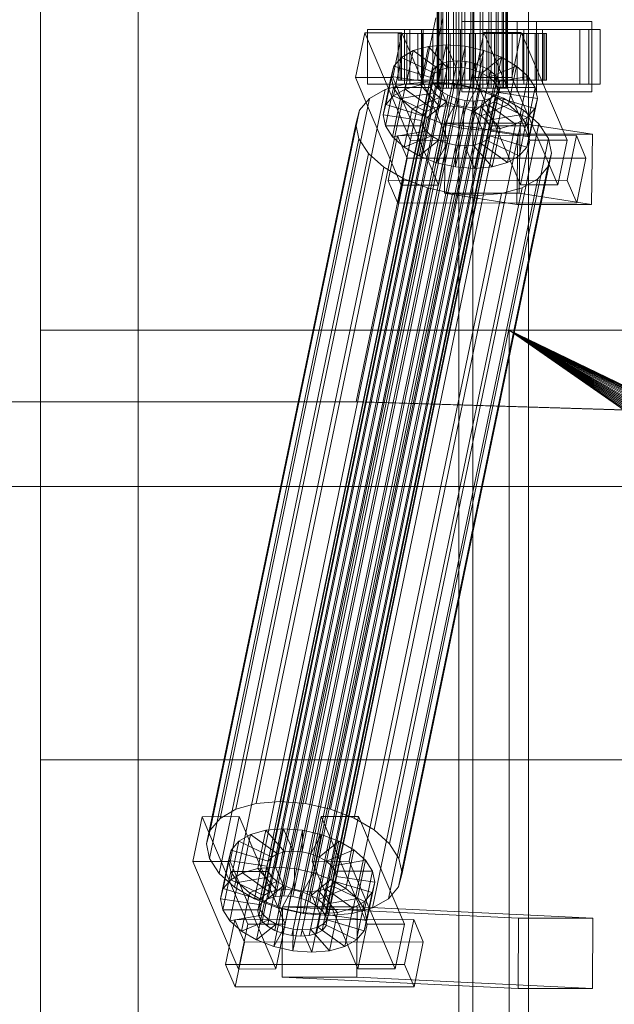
# Model space of a CAD drawing. Header units: millimetres. Extents: x -3490 to 61924, y -72580 to 6847.
# Tile 557 of 656: x 23745 to 23897, y -18383 to -18130. Entities that reach past the tile are written whole.
import ezdxf

# ---------------------------------------------------------------- set-up
doc = ezdxf.new("R2010")
doc.units = ezdxf.units.MM
for name, color, linetype, lineweight in [('COTAS_O', 1, 'Continuous', 0), ('superior_briquetadora', 7, 'Continuous', 0), ('superior_C02', 7, 'Continuous', 0)]:
    doc.layers.add(name, color=color, linetype=linetype, lineweight=lineweight)
doc.dimstyles.new('R19_100', dxfattribs={"dimtxt": 250, "dimasz": 150, "dimexe": 150, "dimexo": 80, "dimgap": 100, "dimtad": 1, "dimtih": 1, "dimtoh": 1, "dimdsep": 46, "dimcen": 0.09, "dimadec": 0, "dimazin": 0, "dimtfac": 1, "dimtdec": 4, "dimtofl": 0, "dimtmove": 0, "dimatfit": 3, "dimfxl": 1, "dimtolj": 1, "dimtzin": 0, "dimarcsym": 0})

# ---------------------------------------------------------------- blocks, each defined once
blk = doc.blocks.new('DIM_R29_47')
at = {"layer": 'COTAS_O'}
for p, q in [((23050.07, -17510), (23005.07, -17660)), ((23750.07, -17510), (23050.07, -17510)), ((23050.07, -19480), (23050.07, -17510)), ((23050.07, -17510), (23095.07, -17660)), ((23050.07, -19480), (23005.07, -19330)), ((23050.07, -19480), (23095.07, -19330)), ((23750.07, -19480), (23050.07, -19480))]:
    blk.add_line(p, q, dxfattribs=at)
blk.add_text('1970 O', height=250, rotation=90, dxfattribs=at).set_placement((22950.07, -18495))

msp = doc.modelspace()

# ---------------------------------------------------------------- linework, layer by layer
at = {"layer": 'superior_briquetadora'}
for p, q in [((23750.067, -18490), (23750.067, -17510)), ((23750.067, -19330), (23750.067, -17660)), ((23775.067, -18720.639), (23775.067, -17660)), ((23775.067, -18674.804), (23775.067, -17660)), ((23875.067, -18720.639), (23875.067, -17660)), ((23875.067, -18674.804), (23875.067, -17660)), ((23750.067, -18210), (23750.067, -17790)), ((23750.067, -18430), (23750.067, -18210)), ((23750.067, -18210), (23900.067, -18210)), ((23750.067, -18210), (24150.067, -18210)), ((23870.067, -18210), (23950.067, -18210)), ((23879.479, -18210), (23870.067, -18210)), ((23870.067, -18210), (24150.067, -18210)), ((23870.067, -18210), (24350.067, -18210)), ((23870.067, -18430), (23870.067, -18210)), ((23870.067, -18210), (23870.067, -18223.45)), ((23870.067, -18210), (24028.067, -18320)), ((24028.173, -18317.844), (23870.067, -18210)), ((24028.49, -18315.708), (23870.067, -18210)), ((24029.015, -18313.614), (23870.067, -18210)), ((24029.742, -18311.581), (23870.067, -18210)), ((24030.665, -18309.629), (23870.067, -18210)), ((24031.775, -18307.777), (23870.067, -18210)), ((24033.061, -18306.043), (23870.067, -18210)), ((24034.511, -18304.444), (23870.067, -18210)), ((24036.111, -18302.994), (23870.067, -18210)), ((24037.845, -18301.708), (23870.067, -18210)), ((24039.697, -18300.598), (23870.067, -18210)), ((24041.648, -18299.675), (23870.067, -18210)), ((24043.681, -18298.947), (23870.067, -18210)), ((24045.775, -18298.423), (23870.067, -18210)), ((24047.911, -18298.106), (23870.067, -18210)), ((24050.067, -18298), (23870.067, -18210)), ((24052.224, -18298.106), (23870.067, -18210)), ((23870.067, -18210), (25830.067, -18210)), ((23880.462, -18210), (23879.479, -18210)), ((23879.479, -18210), (23950.067, -18210)), ((23886.973, -18210), (23880.462, -18210)), ((23880.462, -18210), (23950.067, -18210)), ((23950.067, -18210), (23886.973, -18210)), ((23929.237, -18210), (23886.973, -18210)), ((23870.067, -18223.45), (23870.067, -18430)), ((23750.067, -18430), (23750.067, -18320)), ((23750.067, -18320), (25950.067, -18320))]:
    msp.add_line(p, q, dxfattribs=at)
at = {"layer": 'superior_C02'}
for p, q in [((23857.171, -17575), (23857.171, -18425)), ((23860.748, -18425), (23860.748, -17575)), ((23851.68, -18148), (23851.68, -17852)), ((23851.891, -18148), (23851.891, -17852)), ((23852.082, -18148), (23852.082, -17852)), ((23852.701, -18148), (23852.701, -17852)), ((23853.069, -18148), (23853.069, -17852)), ((23854.054, -18148), (23854.054, -17852)), ((23854.574, -18148), (23854.574, -17852)), ((23855.858, -18148), (23855.858, -17852)), ((23856.495, -18148), (23856.495, -17852)), ((23857.99, -18148), (23857.99, -17852)), ((23858.7, -18148), (23858.7, -17852)), ((23860.305, -18148), (23860.305, -17852)), ((23861.04, -18148), (23861.04, -17852)), ((23862.645, -18148), (23862.645, -17852)), ((23863.355, -18148), (23863.355, -17852)), ((23864.85, -18148), (23864.85, -17852)), ((23865.487, -18148), (23865.487, -17852)), ((23866.771, -18148), (23866.771, -17852)), ((23867.291, -18148), (23867.291, -17852)), ((23868.277, -18148), (23868.277, -17852)), ((23868.644, -18148), (23868.644, -17852)), ((23869.264, -17852), (23869.264, -18148)), ((23869.454, -18148), (23869.454, -17852)), ((23869.665, -18148), (23869.665, -17852)), ((23851.323, -18130), (23830.921, -18228.298)), ((23832.7, -18228.298), (23853.102, -18130)), ((23877.073, -18131), (23857.982, -18131)), ((23857.982, -18131), (23857.982, -18149)), ((23872.169, -18131), (23857.982, -18131)), ((23872.169, -18149), (23872.169, -18131)), ((23872.169, -18131), (23891.26, -18131)), ((23877.073, -18149), (23877.073, -18131)), ((23877.073, -18131), (23891.26, -18131)), ((23891.26, -18131), (23891.26, -18149)), ((23833.083, -18133.859), (23830.703, -18145.327)), ((23842.629, -18133.847), (23833.083, -18133.859)), ((23844.834, -18161.391), (23833.083, -18133.859)), ((23843.317, -18133), (23833.772, -18133)), ((23833.772, -18133), (23833.772, -18147)), ((23848.078, -18133), (23833.772, -18133)), ((23840.249, -18145.315), (23842.629, -18133.847)), ((23842.134, -18134), (23841.688, -18134)), ((23841.688, -18134), (23851.68, -18134)), ((23841.688, -18146), (23841.688, -18134)), ((23841.688, -18134), (23842.536, -18134)), ((23843.844, -18134), (23842.134, -18134)), ((23842.134, -18134), (23851.891, -18134)), ((23842.134, -18146), (23842.134, -18134)), ((23842.536, -18134), (23852.082, -18134)), ((23842.536, -18146), (23842.536, -18134)), ((23842.536, -18134), (23844.62, -18134)), ((23842.629, -18133.847), (23854.38, -18161.379)), ((23843.317, -18147), (23843.317, -18133)), ((23843.317, -18133), (23857.624, -18133)), ((23846.7, -18134), (23843.844, -18134)), ((23843.844, -18134), (23852.701, -18134)), ((23843.844, -18146), (23843.844, -18134)), ((23890.437, -18133), (23844.619, -18133)), ((23844.619, -18133), (23844.619, -18147)), ((23847.599, -18133), (23844.619, -18133)), ((23844.62, -18134), (23853.069, -18134)), ((23844.62, -18146), (23844.62, -18134)), ((23844.62, -18134), (23847.797, -18134)), ((23850.508, -18134), (23846.7, -18134)), ((23846.7, -18134), (23854.054, -18134)), ((23846.7, -18146), (23846.7, -18134)), ((23847.599, -18147), (23847.599, -18133)), ((23847.599, -18133), (23893.417, -18133)), ((23847.797, -18134), (23854.574, -18134)), ((23847.797, -18146), (23847.797, -18134)), ((23847.797, -18134), (23851.852, -18134)), ((23848.078, -18147), (23848.078, -18133)), ((23848.078, -18133), (23857.624, -18133)), ((23855.01, -18134), (23850.508, -18134)), ((23850.508, -18134), (23855.858, -18134)), ((23850.508, -18146), (23850.508, -18134)), ((23851.68, -18134), (23851.891, -18134)), ((23851.68, -18134), (23851.68, -18146)), ((23852.082, -18134), (23851.68, -18134)), ((23851.852, -18134), (23856.495, -18134)), ((23851.852, -18146), (23851.852, -18134)), ((23851.852, -18134), (23856.509, -18134)), ((23851.891, -18134), (23852.701, -18134)), ((23851.891, -18134), (23851.891, -18146)), ((23852.082, -18134), (23852.082, -18146)), ((23853.069, -18134), (23852.082, -18134)), ((23852.701, -18134), (23854.054, -18134)), ((23852.701, -18134), (23852.701, -18146)), ((23853.069, -18134), (23853.069, -18146)), ((23854.574, -18134), (23853.069, -18134)), ((23854.054, -18134), (23855.858, -18134)), ((23854.054, -18134), (23854.054, -18146)), ((23854.574, -18134), (23854.574, -18146)), ((23856.495, -18134), (23854.574, -18134)), ((23859.897, -18134), (23855.01, -18134)), ((23855.01, -18134), (23857.99, -18134)), ((23855.01, -18146), (23855.01, -18134)), ((23855.858, -18134), (23857.99, -18134)), ((23855.858, -18134), (23855.858, -18146)), ((23856.495, -18134), (23856.495, -18146)), ((23858.7, -18134), (23856.495, -18134)), ((23856.509, -18134), (23858.7, -18134)), ((23856.509, -18146), (23856.509, -18134)), ((23856.509, -18134), (23861.449, -18134)), ((23857.624, -18133), (23857.624, -18147)), ((23857.99, -18134), (23860.305, -18134)), ((23857.99, -18134), (23857.99, -18146)), ((23858.7, -18134), (23858.7, -18146)), ((23861.04, -18134), (23858.7, -18134)), ((23864.836, -18134), (23859.897, -18134)), ((23859.897, -18134), (23860.305, -18134)), ((23859.897, -18146), (23859.897, -18134)), ((23860.305, -18134), (23862.645, -18134)), ((23860.305, -18134), (23860.305, -18146)), ((23861.449, -18134), (23861.04, -18134)), ((23861.04, -18134), (23861.04, -18146)), ((23863.355, -18134), (23861.04, -18134)), ((23863.629, -18133.821), (23861.249, -18145.289)), ((23861.449, -18146), (23861.449, -18134)), ((23861.449, -18134), (23866.336, -18134)), ((23864.836, -18134), (23862.645, -18134)), ((23862.645, -18134), (23864.85, -18134)), ((23862.645, -18134), (23862.645, -18146)), ((23866.336, -18134), (23863.355, -18134)), ((23863.355, -18134), (23863.355, -18146)), ((23865.487, -18134), (23863.355, -18134)), ((23873.175, -18133.809), (23863.629, -18133.821)), ((23875.38, -18161.353), (23863.629, -18133.821)), ((23873.863, -18133), (23864.317, -18133)), ((23864.317, -18133), (23864.317, -18147)), ((23878.624, -18133), (23864.317, -18133)), ((23869.493, -18134), (23864.836, -18134)), ((23864.836, -18146), (23864.836, -18134)), ((23869.493, -18134), (23864.85, -18134)), ((23864.85, -18134), (23866.771, -18134)), ((23864.85, -18134), (23864.85, -18146)), ((23870.837, -18134), (23865.487, -18134)), ((23865.487, -18134), (23865.487, -18146)), ((23867.291, -18134), (23865.487, -18134)), ((23866.336, -18146), (23866.336, -18134)), ((23866.336, -18134), (23870.837, -18134)), ((23873.548, -18134), (23866.771, -18134)), ((23866.771, -18134), (23868.277, -18134)), ((23866.771, -18134), (23866.771, -18146)), ((23874.645, -18134), (23867.291, -18134)), ((23867.291, -18134), (23867.291, -18146)), ((23868.644, -18134), (23867.291, -18134)), ((23876.725, -18134), (23868.277, -18134)), ((23868.277, -18134), (23869.264, -18134)), ((23868.277, -18134), (23868.277, -18146)), ((23877.501, -18134), (23868.644, -18134)), ((23868.644, -18134), (23868.644, -18146)), ((23869.454, -18134), (23868.644, -18134)), ((23869.264, -18134), (23878.809, -18134)), ((23869.264, -18146), (23869.264, -18134)), ((23869.264, -18134), (23869.665, -18134)), ((23879.211, -18134), (23869.454, -18134)), ((23869.454, -18134), (23869.454, -18146)), ((23869.665, -18134), (23869.454, -18134)), ((23873.548, -18134), (23869.493, -18134)), ((23869.493, -18146), (23869.493, -18134)), ((23879.657, -18134), (23869.665, -18134)), ((23869.665, -18134), (23869.665, -18146)), ((23870.794, -18145.277), (23873.175, -18133.809)), ((23870.837, -18146), (23870.837, -18134)), ((23870.837, -18134), (23874.645, -18134)), ((23873.175, -18133.809), (23884.925, -18161.341)), ((23876.725, -18134), (23873.548, -18134)), ((23873.548, -18146), (23873.548, -18134)), ((23873.863, -18147), (23873.863, -18133)), ((23873.863, -18133), (23888.169, -18133)), ((23874.645, -18146), (23874.645, -18134)), ((23874.645, -18134), (23877.501, -18134)), ((23878.809, -18134), (23876.725, -18134)), ((23876.725, -18146), (23876.725, -18134)), ((23877.501, -18146), (23877.501, -18134)), ((23877.501, -18134), (23879.211, -18134)), ((23878.624, -18147), (23878.624, -18133)), ((23878.624, -18133), (23888.169, -18133)), ((23878.809, -18134), (23878.809, -18146)), ((23879.657, -18134), (23878.809, -18134)), ((23879.211, -18146), (23879.211, -18134)), ((23879.211, -18134), (23879.657, -18134)), ((23879.657, -18146), (23879.657, -18134)), ((23888.169, -18133), (23888.169, -18147)), ((23890.437, -18147), (23890.437, -18133)), ((23890.437, -18133), (23893.417, -18133)), ((23893.417, -18133), (23893.417, -18147)), ((23853.938, -18136.948), (23849.403, -18137.325)), ((23851.898, -18146.777), (23853.938, -18136.948)), ((23858.791, -18137.313), (23853.938, -18136.948)), ((23853.938, -18136.948), (23856.386, -18142.683)), ((23845.493, -18138.419), (23842.476, -18140.156)), ((23843.453, -18148.249), (23845.493, -18138.419)), ((23849.403, -18137.325), (23845.493, -18138.419)), ((23845.493, -18138.419), (23852.386, -18143.38)), ((23847.362, -18147.155), (23849.403, -18137.325)), ((23849.403, -18137.325), (23854.238, -18142.862)), ((23856.75, -18147.143), (23858.791, -18137.313)), ((23858.791, -18137.313), (23858.685, -18142.856)), ((23863.63, -18138.396), (23858.791, -18137.313)), ((23863.63, -18138.396), (23860.977, -18143.369)), ((23861.589, -18148.226), (23863.63, -18138.396)), ((23868.125, -18140.123), (23863.63, -18138.396)), ((23808.35, -18355.541), (23852.726, -18141.742)), ((23810.202, -18355.022), (23854.578, -18141.224)), ((23812.351, -18354.844), (23856.726, -18141.045)), ((23814.649, -18355.017), (23859.025, -18141.218)), ((23816.941, -18355.53), (23861.317, -18141.731)), ((23840.436, -18149.985), (23842.476, -18140.156)), ((23842.476, -18140.156), (23840.557, -18142.416)), ((23842.476, -18140.156), (23850.957, -18144.203)), ((23852.726, -18141.742), (23851.297, -18142.565)), ((23854.578, -18141.224), (23852.726, -18141.742)), ((23856.726, -18141.045), (23854.578, -18141.224)), ((23859.025, -18141.218), (23856.726, -18141.045)), ((23861.317, -18141.731), (23859.025, -18141.218)), ((23863.446, -18142.549), (23861.317, -18141.731)), ((23868.125, -18140.123), (23863.106, -18144.188)), ((23866.085, -18149.953), (23868.125, -18140.123)), ((23871.97, -18142.377), (23868.125, -18140.123)), ((23806.012, -18357.434), (23850.388, -18143.635)), ((23806.921, -18356.363), (23851.297, -18142.565)), ((23819.071, -18356.348), (23863.446, -18142.549)), ((23820.892, -18357.415), (23865.268, -18143.617)), ((23838.517, -18152.246), (23840.557, -18142.416)), ((23840.557, -18142.416), (23839.867, -18145.047)), ((23840.557, -18142.416), (23850.048, -18145.274)), ((23850.957, -18144.203), (23848.917, -18154.033)), ((23850.048, -18145.274), (23850.957, -18144.203)), ((23850.388, -18143.635), (23850.061, -18144.881)), ((23852.386, -18143.38), (23850.346, -18153.21)), ((23851.297, -18142.565), (23850.388, -18143.635)), ((23850.957, -18144.203), (23852.386, -18143.38)), ((23854.238, -18142.862), (23852.198, -18152.692)), ((23852.386, -18143.38), (23854.238, -18142.862)), ((23854.238, -18142.862), (23856.386, -18142.683)), ((23856.386, -18142.683), (23854.346, -18152.513)), ((23856.386, -18142.683), (23858.685, -18142.856)), ((23858.685, -18142.856), (23856.645, -18152.686)), ((23858.685, -18142.856), (23860.977, -18143.369)), ((23860.977, -18143.369), (23858.937, -18153.199)), ((23860.977, -18143.369), (23863.106, -18144.188)), ((23863.106, -18144.188), (23861.066, -18154.017)), ((23863.106, -18144.188), (23864.928, -18145.255)), ((23865.268, -18143.617), (23863.446, -18142.549)), ((23871.97, -18142.377), (23864.928, -18145.255)), ((23866.657, -18144.861), (23865.268, -18143.617)), ((23869.93, -18152.207), (23871.97, -18142.377)), ((23874.904, -18145.003), (23871.97, -18142.377)), ((23805.333, -18331.197), (23843.588, -18146.887)), ((23805.686, -18358.68), (23850.061, -18144.881)), ((23805.963, -18360.017), (23850.339, -18146.218)), ((23811.396, -18330.692), (23849.651, -18146.383)), ((23817.883, -18331.181), (23856.138, -18146.872)), ((23822.282, -18358.659), (23866.657, -18144.861)), ((23867.52, -18146.196), (23823.145, -18359.995)), ((23830.703, -18145.327), (23840.249, -18145.315)), ((23830.703, -18145.327), (23842.454, -18172.859)), ((23833.772, -18147), (23843.317, -18147)), ((23833.772, -18147), (23848.078, -18147)), ((23837.827, -18154.877), (23839.867, -18145.047)), ((23843.588, -18146.887), (23838.361, -18148.35)), ((23839.867, -18145.047), (23849.721, -18146.52)), ((23839.867, -18145.047), (23840.453, -18147.868)), ((23851.999, -18172.847), (23840.249, -18145.315)), ((23851.68, -18146), (23841.688, -18146)), ((23841.688, -18146), (23842.134, -18146)), ((23842.536, -18146), (23841.688, -18146)), ((23851.891, -18146), (23842.134, -18146)), ((23842.134, -18146), (23843.844, -18146)), ((23852.082, -18146), (23842.536, -18146)), ((23844.62, -18146), (23842.536, -18146)), ((23857.624, -18147), (23843.317, -18147)), ((23843.453, -18148.249), (23847.362, -18147.155)), ((23849.651, -18146.383), (23843.588, -18146.887)), ((23852.701, -18146), (23843.844, -18146)), ((23843.844, -18146), (23846.7, -18146)), ((23844.619, -18147), (23890.437, -18147)), ((23844.619, -18147), (23847.599, -18147)), ((23853.069, -18146), (23844.62, -18146)), ((23847.797, -18146), (23844.62, -18146)), ((23854.054, -18146), (23846.7, -18146)), ((23846.7, -18146), (23850.508, -18146)), ((23847.362, -18147.155), (23851.898, -18146.777)), ((23852.198, -18152.692), (23847.362, -18147.155)), ((23893.417, -18147), (23847.599, -18147)), ((23849.721, -18146.52), (23847.681, -18156.35)), ((23854.574, -18146), (23847.797, -18146)), ((23851.852, -18146), (23847.797, -18146)), ((23850.048, -18145.274), (23848.008, -18155.103)), ((23857.624, -18147), (23848.078, -18147)), ((23856.138, -18146.872), (23849.651, -18146.383)), ((23849.721, -18146.52), (23850.048, -18145.274)), ((23849.999, -18147.856), (23849.721, -18146.52)), ((23850.061, -18144.881), (23850.339, -18146.218)), ((23850.339, -18146.218), (23851.202, -18147.554)), ((23855.858, -18146), (23850.508, -18146)), ((23850.508, -18146), (23855.01, -18146)), ((23851.891, -18146), (23851.68, -18146)), ((23851.68, -18146), (23852.082, -18146)), ((23856.495, -18146), (23851.852, -18146)), ((23856.509, -18146), (23851.852, -18146)), ((23852.701, -18146), (23851.891, -18146)), ((23854.346, -18152.513), (23851.898, -18146.777)), ((23851.898, -18146.777), (23856.75, -18147.143)), ((23852.082, -18146), (23853.069, -18146)), ((23854.054, -18146), (23852.701, -18146)), ((23853.069, -18146), (23854.574, -18146)), ((23855.858, -18146), (23854.054, -18146)), ((23854.574, -18146), (23856.495, -18146)), ((23857.99, -18146), (23855.01, -18146)), ((23855.01, -18146), (23859.897, -18146)), ((23857.99, -18146), (23855.858, -18146)), ((23862.607, -18148.32), (23856.138, -18146.872)), ((23856.495, -18146), (23858.7, -18146)), ((23858.7, -18146), (23856.509, -18146)), ((23861.449, -18146), (23856.509, -18146)), ((23856.645, -18152.686), (23856.75, -18147.143)), ((23856.75, -18147.143), (23861.589, -18148.226)), ((23860.305, -18146), (23857.99, -18146)), ((23858.7, -18146), (23861.04, -18146)), ((23860.305, -18146), (23859.897, -18146)), ((23859.897, -18146), (23864.836, -18146)), ((23862.645, -18146), (23860.305, -18146)), ((23861.04, -18146), (23861.449, -18146)), ((23861.04, -18146), (23863.355, -18146)), ((23861.249, -18145.289), (23870.794, -18145.277)), ((23861.249, -18145.289), (23872.999, -18172.821)), ((23866.336, -18146), (23861.449, -18146)), ((23864.85, -18146), (23862.645, -18146)), ((23862.645, -18146), (23864.836, -18146)), ((23864.928, -18145.255), (23862.888, -18155.085)), ((23863.355, -18146), (23866.336, -18146)), ((23863.355, -18146), (23865.487, -18146)), ((23866.317, -18146.499), (23864.277, -18156.329)), ((23864.317, -18147), (23873.863, -18147)), ((23864.317, -18147), (23878.624, -18147)), ((23864.836, -18146), (23869.493, -18146)), ((23866.771, -18146), (23864.85, -18146)), ((23864.85, -18146), (23869.493, -18146)), ((23864.928, -18145.255), (23866.317, -18146.499)), ((23865.487, -18146), (23870.837, -18146)), ((23865.487, -18146), (23867.291, -18146)), ((23874.904, -18145.003), (23866.317, -18146.499)), ((23866.317, -18146.499), (23867.18, -18147.835)), ((23870.837, -18146), (23866.336, -18146)), ((23867.52, -18146.196), (23866.657, -18144.861)), ((23868.277, -18146), (23866.771, -18146)), ((23866.771, -18146), (23873.548, -18146)), ((23867.291, -18146), (23874.645, -18146)), ((23867.291, -18146), (23868.644, -18146)), ((23867.798, -18147.533), (23867.52, -18146.196)), ((23869.264, -18146), (23868.277, -18146)), ((23868.277, -18146), (23876.725, -18146)), ((23868.644, -18146), (23877.501, -18146)), ((23868.644, -18146), (23869.454, -18146)), ((23878.809, -18146), (23869.264, -18146)), ((23869.665, -18146), (23869.264, -18146)), ((23869.454, -18146), (23879.211, -18146)), ((23869.454, -18146), (23869.665, -18146)), ((23869.493, -18146), (23873.548, -18146)), ((23869.665, -18146), (23879.657, -18146)), ((23882.545, -18172.809), (23870.794, -18145.277)), ((23874.645, -18146), (23870.837, -18146)), ((23872.864, -18154.833), (23874.904, -18145.003)), ((23873.548, -18146), (23876.725, -18146)), ((23888.169, -18147), (23873.863, -18147)), ((23877.501, -18146), (23874.645, -18146)), ((23876.726, -18147.823), (23874.904, -18145.003)), ((23876.725, -18146), (23878.809, -18146)), ((23879.211, -18146), (23877.501, -18146)), ((23888.169, -18147), (23878.624, -18147)), ((23878.809, -18146), (23879.657, -18146)), ((23879.657, -18146), (23879.211, -18146)), ((23893.417, -18147), (23890.437, -18147)), ((23800.107, -18332.659), (23838.361, -18148.35)), ((23806.826, -18361.352), (23851.202, -18147.554)), ((23808.216, -18362.596), (23852.591, -18148.798)), ((23810.037, -18363.664), (23854.413, -18149.865)), ((23822.187, -18363.648), (23866.562, -18149.85)), ((23823.096, -18362.578), (23867.471, -18148.779)), ((23823.422, -18361.332), (23867.798, -18147.533)), ((23824.352, -18332.629), (23862.607, -18148.32)), ((23838.361, -18148.35), (23834.328, -18150.672)), ((23838.413, -18157.698), (23840.453, -18147.868)), ((23840.436, -18149.985), (23843.453, -18148.249)), ((23840.453, -18147.868), (23849.999, -18147.856)), ((23840.453, -18147.868), (23842.275, -18150.688)), ((23842.275, -18150.688), (23850.861, -18149.192)), ((23850.346, -18153.21), (23843.453, -18148.249)), ((23849.999, -18147.856), (23847.958, -18157.686)), ((23850.861, -18149.192), (23848.821, -18159.022)), ((23850.861, -18149.192), (23849.999, -18147.856)), ((23852.251, -18150.436), (23850.861, -18149.192)), ((23851.202, -18147.554), (23852.591, -18148.798)), ((23852.082, -18148), (23851.68, -18148)), ((23851.68, -18148), (23851.891, -18148)), ((23851.891, -18148), (23852.701, -18148)), ((23853.069, -18148), (23852.082, -18148)), ((23852.591, -18148.798), (23854.413, -18149.865)), ((23852.701, -18148), (23854.054, -18148)), ((23854.574, -18148), (23853.069, -18148)), ((23854.054, -18148), (23855.858, -18148)), ((23854.413, -18149.865), (23856.542, -18150.683)), ((23856.495, -18148), (23854.574, -18148)), ((23855.858, -18148), (23857.99, -18148)), ((23858.7, -18148), (23856.495, -18148)), ((23857.982, -18149), (23877.073, -18149)), ((23872.169, -18149), (23857.982, -18149)), ((23857.99, -18148), (23860.305, -18148)), ((23861.04, -18148), (23858.7, -18148)), ((23858.937, -18153.199), (23861.589, -18148.226)), ((23860.305, -18148), (23862.645, -18148)), ((23863.355, -18148), (23861.04, -18148)), ((23861.589, -18148.226), (23866.085, -18149.953)), ((23868.617, -18150.629), (23862.607, -18148.32)), ((23862.645, -18148), (23864.85, -18148)), ((23865.487, -18148), (23863.355, -18148)), ((23864.85, -18148), (23866.771, -18148)), ((23865.133, -18150.672), (23866.562, -18149.85)), ((23865.14, -18157.665), (23867.18, -18147.835)), ((23867.458, -18149.171), (23865.418, -18159.001)), ((23867.291, -18148), (23865.487, -18148)), ((23866.562, -18149.85), (23867.471, -18148.779)), ((23866.771, -18148), (23868.277, -18148)), ((23867.458, -18149.171), (23867.131, -18150.417)), ((23867.18, -18147.835), (23876.726, -18147.823)), ((23867.18, -18147.835), (23867.458, -18149.171)), ((23868.644, -18148), (23867.291, -18148)), ((23877.312, -18150.644), (23867.458, -18149.171)), ((23867.471, -18148.779), (23867.798, -18147.533)), ((23868.277, -18148), (23869.264, -18148)), ((23869.454, -18148), (23868.644, -18148)), ((23869.264, -18148), (23869.665, -18148)), ((23869.665, -18148), (23869.454, -18148)), ((23891.26, -18149), (23872.169, -18149)), ((23876.726, -18147.823), (23874.686, -18157.653)), ((23877.312, -18150.644), (23876.726, -18147.823)), ((23891.26, -18149), (23877.073, -18149)), ((23796.073, -18334.981), (23834.328, -18150.672)), ((23812.167, -18364.482), (23856.542, -18150.683)), ((23814.459, -18364.995), (23858.834, -18151.196)), ((23816.757, -18365.168), (23861.133, -18151.369)), ((23818.906, -18364.989), (23863.281, -18151.191)), ((23820.758, -18364.471), (23865.133, -18150.672)), ((23830.362, -18334.938), (23868.617, -18150.629)), ((23834.328, -18150.672), (23831.763, -18153.694)), ((23837.827, -18154.877), (23838.517, -18152.246)), ((23838.517, -18152.246), (23840.436, -18149.985)), ((23848.008, -18155.103), (23838.517, -18152.246)), ((23840.235, -18160.518), (23842.275, -18150.688)), ((23848.917, -18154.033), (23840.436, -18149.985)), ((23842.275, -18150.688), (23845.208, -18153.314)), ((23845.208, -18153.314), (23852.251, -18150.436)), ((23849.054, -18155.567), (23854.073, -18151.503)), ((23852.251, -18150.436), (23850.211, -18160.266)), ((23854.073, -18151.503), (23852.032, -18161.333)), ((23854.073, -18151.503), (23852.251, -18150.436)), ((23853.549, -18157.295), (23856.202, -18152.321)), ((23856.202, -18152.321), (23854.073, -18151.503)), ((23856.202, -18152.321), (23854.162, -18162.151)), ((23858.494, -18152.835), (23856.202, -18152.321)), ((23856.542, -18150.683), (23858.834, -18151.196)), ((23858.834, -18151.196), (23861.133, -18151.369)), ((23861.066, -18154.017), (23866.085, -18149.953)), ((23861.133, -18151.369), (23863.281, -18151.191)), ((23864.793, -18152.311), (23862.753, -18162.14)), ((23862.888, -18155.085), (23869.93, -18152.207)), ((23864.793, -18152.311), (23862.941, -18152.829)), ((23863.281, -18151.191), (23865.133, -18150.672)), ((23866.222, -18151.488), (23864.182, -18161.318)), ((23866.222, -18151.488), (23864.793, -18152.311)), ((23871.686, -18157.272), (23864.793, -18152.311)), ((23867.131, -18150.417), (23865.091, -18160.247)), ((23866.085, -18149.953), (23869.93, -18152.207)), ((23867.131, -18150.417), (23866.222, -18151.488)), ((23874.703, -18155.535), (23866.222, -18151.488)), ((23876.622, -18153.275), (23867.131, -18150.417)), ((23873.757, -18153.641), (23868.617, -18150.629)), ((23869.93, -18152.207), (23872.864, -18154.833)), ((23875.271, -18160.474), (23877.312, -18150.644)), ((23876.622, -18153.275), (23877.312, -18150.644)), ((23793.508, -18338.003), (23831.763, -18153.694)), ((23831.763, -18153.694), (23830.84, -18157.211)), ((23835.503, -18337.95), (23873.757, -18153.641)), ((23847.681, -18156.35), (23837.827, -18154.877)), ((23838.413, -18157.698), (23837.827, -18154.877)), ((23843.168, -18163.144), (23845.208, -18153.314)), ((23845.208, -18153.314), (23849.054, -18155.567)), ((23848.917, -18154.033), (23848.008, -18155.103)), ((23850.346, -18153.21), (23848.917, -18154.033)), ((23852.198, -18152.692), (23850.346, -18153.21)), ((23854.346, -18152.513), (23852.198, -18152.692)), ((23856.645, -18152.686), (23854.346, -18152.513)), ((23858.494, -18152.835), (23856.454, -18162.664)), ((23858.937, -18153.199), (23856.645, -18152.686)), ((23858.388, -18158.378), (23858.494, -18152.835)), ((23860.793, -18153.008), (23858.494, -18152.835)), ((23860.793, -18153.008), (23858.752, -18162.837)), ((23861.066, -18154.017), (23858.937, -18153.199)), ((23862.941, -18152.829), (23860.793, -18153.008)), ((23863.241, -18158.743), (23860.793, -18153.008)), ((23862.941, -18152.829), (23860.901, -18162.659)), ((23862.888, -18155.085), (23861.066, -18154.017)), ((23867.776, -18158.366), (23862.941, -18152.829)), ((23864.277, -18156.329), (23872.864, -18154.833)), ((23872.864, -18154.833), (23874.686, -18157.653)), ((23877.679, -18157.152), (23873.757, -18153.641)), ((23874.581, -18163.105), (23876.622, -18153.275)), ((23874.703, -18155.535), (23876.622, -18153.275)), ((23792.586, -18341.52), (23830.84, -18157.211)), ((23830.84, -18157.211), (23831.624, -18160.982)), ((23839.424, -18341.461), (23877.679, -18157.152)), ((23847.014, -18165.397), (23849.054, -18155.567)), ((23848.008, -18155.103), (23847.681, -18156.35)), ((23847.681, -18156.35), (23847.958, -18157.686)), ((23849.054, -18155.567), (23853.549, -18157.295)), ((23851.509, -18167.125), (23853.549, -18157.295)), ((23853.778, -18156.962), (23853.531, -18174.943)), ((23853.549, -18157.295), (23858.388, -18158.378)), ((23872.869, -18156.962), (23853.778, -18156.962)), ((23872.287, -18159.83), (23853.778, -18156.962)), ((23864.277, -18156.329), (23862.888, -18155.085)), ((23865.14, -18157.665), (23864.277, -18156.329)), ((23867.776, -18158.366), (23871.686, -18157.272)), ((23869.646, -18167.102), (23871.686, -18157.272)), ((23871.686, -18157.272), (23874.703, -18155.535)), ((23872.621, -18174.943), (23872.869, -18156.962)), ((23872.663, -18165.365), (23874.703, -18155.535)), ((23872.869, -18156.962), (23891.378, -18159.83)), ((23880.115, -18160.922), (23877.679, -18157.152)), ((23847.958, -18157.686), (23838.413, -18157.698)), ((23840.235, -18160.518), (23838.413, -18157.698)), ((23848.821, -18159.022), (23840.235, -18160.518)), ((23847.958, -18157.686), (23848.821, -18159.022)), ((23848.821, -18159.022), (23850.211, -18160.266)), ((23856.348, -18168.208), (23858.388, -18158.378)), ((23858.388, -18158.378), (23863.241, -18158.743)), ((23861.2, -18168.573), (23863.241, -18158.743)), ((23863.241, -18158.743), (23867.776, -18158.366)), ((23865.091, -18160.247), (23865.418, -18159.001)), ((23874.686, -18157.653), (23865.14, -18157.665)), ((23865.418, -18159.001), (23865.14, -18157.665)), ((23865.418, -18159.001), (23875.271, -18160.474)), ((23865.736, -18168.196), (23867.776, -18158.366)), ((23872.04, -18177.811), (23872.287, -18159.83)), ((23872.287, -18159.83), (23891.378, -18159.83)), ((23874.686, -18157.653), (23875.271, -18160.474)), ((23891.378, -18159.83), (23891.13, -18177.811)), ((23793.369, -18345.291), (23831.624, -18160.982)), ((23831.624, -18160.982), (23834.059, -18164.752)), ((23841.481, -18160.247), (23839.1, -18171.715)), ((23843.168, -18163.144), (23840.235, -18160.518)), ((23887.299, -18160.19), (23841.481, -18160.247)), ((23843.929, -18165.983), (23841.481, -18160.247)), ((23880.115, -18160.922), (23841.86, -18345.231)), ((23842.454, -18172.859), (23844.834, -18161.391)), ((23850.211, -18160.266), (23843.168, -18163.144)), ((23844.834, -18161.391), (23854.38, -18161.379)), ((23852.032, -18161.333), (23847.014, -18165.397)), ((23850.211, -18160.266), (23852.032, -18161.333)), ((23854.162, -18162.151), (23851.509, -18167.125)), ((23854.38, -18161.379), (23851.999, -18172.847)), ((23852.032, -18161.333), (23854.162, -18162.151)), ((23854.162, -18162.151), (23856.454, -18162.664)), ((23860.901, -18162.659), (23862.753, -18162.14)), ((23862.753, -18162.14), (23864.182, -18161.318)), ((23862.753, -18162.14), (23869.646, -18167.102)), ((23864.182, -18161.318), (23865.091, -18160.247)), ((23864.182, -18161.318), (23872.663, -18165.365)), ((23865.091, -18160.247), (23874.581, -18163.105)), ((23872.999, -18172.821), (23875.38, -18161.353)), ((23875.271, -18160.474), (23874.581, -18163.105)), ((23875.38, -18161.353), (23884.925, -18161.341)), ((23880.898, -18164.693), (23880.115, -18160.922)), ((23884.925, -18161.341), (23882.545, -18172.809)), ((23884.919, -18171.658), (23887.299, -18160.19)), ((23887.299, -18160.19), (23889.747, -18165.926)), ((23795.804, -18349.061), (23834.059, -18164.752)), ((23834.059, -18164.752), (23837.981, -18168.263)), ((23842.643, -18349.002), (23880.898, -18164.693)), ((23847.014, -18165.397), (23843.168, -18163.144)), ((23856.454, -18162.664), (23856.348, -18168.208)), ((23856.454, -18162.664), (23858.752, -18162.837)), ((23858.752, -18162.837), (23860.901, -18162.659)), ((23858.752, -18162.837), (23861.2, -18168.573)), ((23860.901, -18162.659), (23865.736, -18168.196)), ((23874.581, -18163.105), (23872.663, -18165.365)), ((23879.975, -18168.21), (23880.898, -18164.693)), ((23841.549, -18177.451), (23843.929, -18165.983)), ((23843.929, -18165.983), (23889.747, -18165.926)), ((23851.509, -18167.125), (23847.014, -18165.397)), ((23856.348, -18168.208), (23851.509, -18167.125)), ((23869.646, -18167.102), (23865.736, -18168.196)), ((23872.663, -18165.365), (23869.646, -18167.102)), ((23889.747, -18165.926), (23887.367, -18177.394)), ((23799.726, -18352.572), (23837.981, -18168.263)), ((23837.981, -18168.263), (23843.122, -18171.275)), ((23841.721, -18352.519), (23879.975, -18168.21)), ((23861.2, -18168.573), (23856.348, -18168.208)), ((23865.736, -18168.196), (23861.2, -18168.573)), ((23877.41, -18171.232), (23879.975, -18168.21)), ((23804.867, -18355.584), (23843.122, -18171.275)), ((23839.1, -18171.715), (23884.919, -18171.658)), ((23839.1, -18171.715), (23841.549, -18177.451)), ((23839.155, -18355.541), (23877.41, -18171.232)), ((23843.122, -18171.275), (23849.131, -18173.584)), ((23873.377, -18173.554), (23877.41, -18171.232)), ((23887.367, -18177.394), (23884.919, -18171.658)), ((23810.877, -18357.893), (23849.131, -18173.584)), ((23817.345, -18359.341), (23855.6, -18175.032)), ((23829.896, -18359.326), (23868.15, -18175.016)), ((23835.122, -18357.863), (23873.377, -18173.554)), ((23851.999, -18172.847), (23842.454, -18172.859)), ((23849.131, -18173.584), (23855.6, -18175.032)), ((23853.531, -18174.943), (23872.621, -18174.943)), ((23872.04, -18177.811), (23853.531, -18174.943)), ((23855.6, -18175.032), (23862.087, -18175.521)), ((23862.087, -18175.521), (23868.15, -18175.016)), ((23868.15, -18175.016), (23873.377, -18173.554)), ((23891.13, -18177.811), (23872.621, -18174.943)), ((23882.545, -18172.809), (23872.999, -18172.821)), ((23823.832, -18359.83), (23862.087, -18175.521)), ((23887.367, -18177.394), (23841.549, -18177.451)), ((23891.13, -18177.811), (23872.04, -18177.811)), ((23830.921, -18228.298), (23401.145, -18228.298)), ((23402.923, -18228.298), (23832.7, -18228.298)), ((23830.921, -18228.298), (23832.7, -18228.298)), ((24524.933, -18250), (23830.921, -18228.298)), ((23832.7, -18228.298), (24526.711, -18250)), ((24634.01, -18250), (15575.415, -18250)), ((15576.913, -18250), (24635.508, -18250)), ((23800.107, -18332.659), (23805.333, -18331.197)), ((23805.333, -18331.197), (23811.396, -18330.692)), ((23811.396, -18330.692), (23817.883, -18331.181)), ((23817.883, -18331.181), (23824.352, -18332.629)), ((23796.073, -18334.981), (23800.107, -18332.659)), ((23824.352, -18332.629), (23830.362, -18334.938)), ((23791.428, -18334.551), (23789.048, -18346.02)), ((23800.974, -18334.539), (23791.428, -18334.551)), ((23803.179, -18362.083), (23791.428, -18334.551)), ((23793.508, -18338.003), (23796.073, -18334.981)), ((23798.594, -18346.008), (23800.974, -18334.539)), ((23800.974, -18334.539), (23812.724, -18362.071)), ((23821.974, -18334.513), (23819.594, -18345.981)), ((23831.519, -18334.501), (23821.974, -18334.513)), ((23833.724, -18362.045), (23821.974, -18334.513)), ((23829.139, -18345.969), (23831.519, -18334.501)), ((23830.362, -18334.938), (23835.503, -18337.95)), ((23831.519, -18334.501), (23843.27, -18362.033)), ((23792.586, -18341.52), (23793.508, -18338.003)), ((23807.747, -18338.017), (23803.838, -18339.111)), ((23805.707, -18347.847), (23807.747, -18338.017)), ((23812.283, -18337.64), (23807.747, -18338.017)), ((23807.747, -18338.017), (23812.583, -18343.554)), ((23810.243, -18347.47), (23812.283, -18337.64)), ((23817.136, -18338.005), (23812.283, -18337.64)), ((23812.283, -18337.64), (23814.731, -18343.376)), ((23815.095, -18347.835), (23817.136, -18338.005)), ((23817.136, -18338.005), (23817.03, -18343.549)), ((23821.974, -18339.088), (23817.136, -18338.005)), ((23835.503, -18337.95), (23839.424, -18341.461)), ((23798.781, -18350.678), (23800.821, -18340.848)), ((23800.821, -18340.848), (23798.902, -18343.108)), ((23803.838, -18339.111), (23800.821, -18340.848)), ((23800.821, -18340.848), (23809.302, -18344.895)), ((23801.798, -18348.941), (23803.838, -18339.111)), ((23803.838, -18339.111), (23810.731, -18344.073)), ((23821.974, -18339.088), (23819.322, -18344.062)), ((23819.934, -18348.918), (23821.974, -18339.088)), ((23826.47, -18340.816), (23821.451, -18344.88)), ((23826.47, -18340.816), (23821.974, -18339.088)), ((23824.43, -18350.645), (23826.47, -18340.816)), ((23830.315, -18343.069), (23826.47, -18340.816)), ((23839.424, -18341.461), (23841.86, -18345.231)), ((23793.369, -18345.291), (23792.586, -18341.52)), ((23796.862, -18352.938), (23798.902, -18343.108)), ((23798.902, -18343.108), (23798.212, -18345.739)), ((23798.902, -18343.108), (23808.393, -18345.966)), ((23812.583, -18343.554), (23810.542, -18353.384)), ((23810.731, -18344.073), (23812.583, -18343.554)), ((23812.583, -18343.554), (23814.731, -18343.376)), ((23814.731, -18343.376), (23812.691, -18353.205)), ((23814.731, -18343.376), (23817.03, -18343.549)), ((23817.03, -18343.549), (23814.989, -18353.378)), ((23817.03, -18343.549), (23819.322, -18344.062)), ((23830.315, -18343.069), (23823.273, -18345.947)), ((23828.275, -18352.899), (23830.315, -18343.069)), ((23833.249, -18345.695), (23830.315, -18343.069)), ((23789.048, -18346.02), (23798.594, -18346.008)), ((23789.048, -18346.02), (23800.799, -18373.551)), ((23795.804, -18349.061), (23793.369, -18345.291)), ((23796.172, -18355.569), (23798.212, -18345.739)), ((23798.212, -18345.739), (23808.066, -18347.212)), ((23798.212, -18345.739), (23798.798, -18348.56)), ((23810.344, -18373.539), (23798.594, -18346.008)), ((23808.393, -18345.966), (23806.352, -18355.796)), ((23809.302, -18344.895), (23807.261, -18354.725)), ((23808.066, -18347.212), (23808.393, -18345.966)), ((23808.393, -18345.966), (23809.302, -18344.895)), ((23810.731, -18344.073), (23808.691, -18353.902)), ((23809.302, -18344.895), (23810.731, -18344.073)), ((23819.322, -18344.062), (23817.281, -18353.892)), ((23819.322, -18344.062), (23821.451, -18344.88)), ((23821.451, -18344.88), (23819.411, -18354.71)), ((23819.594, -18345.981), (23829.139, -18345.969)), ((23819.594, -18345.981), (23831.344, -18373.513)), ((23823.273, -18345.947), (23821.232, -18355.777)), ((23821.451, -18344.88), (23823.273, -18345.947)), ((23823.273, -18345.947), (23824.662, -18347.191)), ((23833.249, -18345.695), (23824.662, -18347.191)), ((23840.89, -18373.501), (23829.139, -18345.969)), ((23831.209, -18355.525), (23833.249, -18345.695)), ((23835.071, -18348.515), (23833.249, -18345.695)), ((23841.86, -18345.231), (23842.643, -18349.002)), ((23796.758, -18358.39), (23798.798, -18348.56)), ((23798.781, -18350.678), (23801.798, -18348.941)), ((23798.798, -18348.56), (23808.343, -18348.548)), ((23798.798, -18348.56), (23800.62, -18351.38)), ((23801.798, -18348.941), (23805.707, -18347.847)), ((23808.691, -18353.902), (23801.798, -18348.941)), ((23805.707, -18347.847), (23810.243, -18347.47)), ((23810.542, -18353.384), (23805.707, -18347.847)), ((23808.066, -18347.212), (23806.026, -18357.042)), ((23808.343, -18348.548), (23806.303, -18358.378)), ((23808.343, -18348.548), (23808.066, -18347.212)), ((23809.206, -18349.884), (23808.343, -18348.548)), ((23812.691, -18353.205), (23810.243, -18347.47)), ((23810.243, -18347.47), (23815.095, -18347.835)), ((23814.989, -18353.378), (23815.095, -18347.835)), ((23815.095, -18347.835), (23819.934, -18348.918)), ((23817.281, -18353.892), (23819.934, -18348.918)), ((23819.934, -18348.918), (23824.43, -18350.645)), ((23824.662, -18347.191), (23822.622, -18357.021)), ((23823.485, -18358.357), (23825.525, -18348.527)), ((23824.662, -18347.191), (23825.525, -18348.527)), ((23825.525, -18348.527), (23835.071, -18348.515)), ((23825.525, -18348.527), (23825.803, -18349.863)), ((23835.071, -18348.515), (23833.03, -18358.345)), ((23835.657, -18351.336), (23835.071, -18348.515)), ((23842.643, -18349.002), (23841.721, -18352.519)), ((23799.726, -18352.572), (23795.804, -18349.061)), ((23796.862, -18352.938), (23798.781, -18350.678)), ((23798.579, -18361.21), (23800.62, -18351.38)), ((23807.261, -18354.725), (23798.781, -18350.678)), ((23800.62, -18351.38), (23809.206, -18349.884)), ((23800.62, -18351.38), (23803.553, -18354.006)), ((23803.553, -18354.006), (23810.596, -18351.128)), ((23809.206, -18349.884), (23807.166, -18359.714)), ((23810.596, -18351.128), (23808.556, -18360.958)), ((23810.596, -18351.128), (23809.206, -18349.884)), ((23812.418, -18352.196), (23810.596, -18351.128)), ((23819.411, -18354.71), (23824.43, -18350.645)), ((23825.476, -18351.109), (23823.436, -18360.939)), ((23825.803, -18349.863), (23823.763, -18359.693)), ((23824.43, -18350.645), (23828.275, -18352.899)), ((23825.476, -18351.109), (23824.567, -18352.18)), ((23825.803, -18349.863), (23825.476, -18351.109)), ((23834.967, -18353.967), (23825.476, -18351.109)), ((23835.657, -18351.336), (23825.803, -18349.863)), ((23833.616, -18361.166), (23835.657, -18351.336)), ((23834.967, -18353.967), (23835.657, -18351.336)), ((23796.172, -18355.569), (23796.862, -18352.938)), ((23806.352, -18355.796), (23796.862, -18352.938)), ((23804.867, -18355.584), (23799.726, -18352.572)), ((23801.513, -18363.836), (23803.553, -18354.006)), ((23803.553, -18354.006), (23807.399, -18356.26)), ((23808.691, -18353.902), (23807.261, -18354.725)), ((23807.399, -18356.26), (23812.418, -18352.196)), ((23810.542, -18353.384), (23808.691, -18353.902)), ((23812.418, -18352.196), (23810.377, -18362.025)), ((23812.691, -18353.205), (23810.542, -18353.384)), ((23811.894, -18357.987), (23814.547, -18353.014)), ((23814.547, -18353.014), (23812.418, -18352.196)), ((23814.547, -18353.014), (23812.507, -18362.843)), ((23814.989, -18353.378), (23812.691, -18353.205)), ((23816.839, -18353.527), (23814.547, -18353.014)), ((23816.839, -18353.527), (23814.799, -18363.357)), ((23817.281, -18353.892), (23814.989, -18353.378)), ((23816.733, -18359.07), (23816.839, -18353.527)), ((23819.138, -18353.7), (23816.839, -18353.527)), ((23819.138, -18353.7), (23817.097, -18363.53)), ((23819.411, -18354.71), (23817.281, -18353.892)), ((23821.286, -18353.521), (23819.138, -18353.7)), ((23821.586, -18359.436), (23819.138, -18353.7)), ((23821.286, -18353.521), (23819.246, -18363.351)), ((23823.138, -18353.003), (23821.098, -18362.833)), ((23821.232, -18355.777), (23828.275, -18352.899)), ((23823.138, -18353.003), (23821.286, -18353.521)), ((23826.121, -18359.058), (23821.286, -18353.521)), ((23824.567, -18352.18), (23822.527, -18362.01)), ((23824.567, -18352.18), (23823.138, -18353.003)), ((23830.031, -18357.964), (23823.138, -18353.003)), ((23833.048, -18356.228), (23824.567, -18352.18)), ((23828.275, -18352.899), (23831.209, -18355.525)), ((23832.926, -18363.797), (23834.967, -18353.967)), ((23833.048, -18356.228), (23834.967, -18353.967)), ((23841.721, -18352.519), (23839.155, -18355.541)), ((23806.026, -18357.042), (23796.172, -18355.569)), ((23796.758, -18358.39), (23796.172, -18355.569)), ((23810.877, -18357.893), (23804.867, -18355.584)), ((23805.359, -18366.09), (23807.399, -18356.26)), ((23806.012, -18357.434), (23806.921, -18356.363)), ((23806.352, -18355.796), (23806.026, -18357.042)), ((23807.261, -18354.725), (23806.352, -18355.796)), ((23806.921, -18356.363), (23808.35, -18355.541)), ((23807.399, -18356.26), (23811.894, -18357.987)), ((23808.35, -18355.541), (23810.202, -18355.022)), ((23810.202, -18355.022), (23812.351, -18354.844)), ((23812.351, -18354.844), (23814.649, -18355.017)), ((23814.649, -18355.017), (23816.941, -18355.53)), ((23816.941, -18355.53), (23819.071, -18356.348)), ((23819.071, -18356.348), (23820.892, -18357.415)), ((23821.232, -18355.777), (23819.411, -18354.71)), ((23822.622, -18357.021), (23821.232, -18355.777)), ((23822.622, -18357.021), (23831.209, -18355.525)), ((23830.031, -18357.964), (23833.048, -18356.228)), ((23831.007, -18366.057), (23833.048, -18356.228)), ((23831.209, -18355.525), (23833.03, -18358.345)), ((23839.155, -18355.541), (23835.122, -18357.863)), ((23806.303, -18358.378), (23796.758, -18358.39)), ((23798.579, -18361.21), (23796.758, -18358.39)), ((23805.686, -18358.68), (23806.012, -18357.434)), ((23805.963, -18360.017), (23805.686, -18358.68)), ((23806.026, -18357.042), (23806.303, -18358.378)), ((23806.303, -18358.378), (23807.166, -18359.714)), ((23809.854, -18367.817), (23811.894, -18357.987)), ((23817.345, -18359.341), (23810.877, -18357.893)), ((23811.894, -18357.987), (23816.733, -18359.07)), ((23812.037, -18357.646), (23811.961, -18375.644)), ((23831.128, -18357.646), (23812.037, -18357.646)), ((23872.43, -18360.514), (23812.037, -18357.646)), ((23814.693, -18368.9), (23816.733, -18359.07)), ((23816.733, -18359.07), (23821.586, -18359.436)), ((23820.892, -18357.415), (23822.282, -18358.659)), ((23821.586, -18359.436), (23826.121, -18359.058)), ((23822.282, -18358.659), (23823.145, -18359.995)), ((23823.485, -18358.357), (23822.622, -18357.021)), ((23833.03, -18358.345), (23823.485, -18358.357)), ((23823.763, -18359.693), (23823.485, -18358.357)), ((23824.081, -18368.888), (23826.121, -18359.058)), ((23826.121, -18359.058), (23830.031, -18357.964)), ((23827.99, -18367.794), (23830.031, -18357.964)), ((23835.122, -18357.863), (23829.896, -18359.326)), ((23831.052, -18375.644), (23831.128, -18357.646)), ((23831.128, -18357.646), (23891.521, -18360.514)), ((23833.03, -18358.345), (23833.616, -18361.166)), ((23799.826, -18360.939), (23797.445, -18372.408)), ((23807.166, -18359.714), (23798.579, -18361.21)), ((23801.513, -18363.836), (23798.579, -18361.21)), ((23845.644, -18360.882), (23799.826, -18360.939)), ((23802.274, -18366.675), (23799.826, -18360.939)), ((23808.556, -18360.958), (23801.513, -18363.836)), ((23806.826, -18361.352), (23805.963, -18360.017)), ((23808.216, -18362.596), (23806.826, -18361.352)), ((23807.166, -18359.714), (23808.556, -18360.958)), ((23808.556, -18360.958), (23810.377, -18362.025)), ((23823.832, -18359.83), (23817.345, -18359.341)), ((23819.545, -18369.265), (23821.586, -18359.436)), ((23822.527, -18362.01), (23823.436, -18360.939)), ((23823.422, -18361.332), (23823.096, -18362.578)), ((23823.145, -18359.995), (23823.422, -18361.332)), ((23823.436, -18360.939), (23823.763, -18359.693)), ((23823.436, -18360.939), (23832.926, -18363.797)), ((23823.763, -18359.693), (23833.616, -18361.166)), ((23829.896, -18359.326), (23823.832, -18359.83)), ((23833.616, -18361.166), (23832.926, -18363.797)), ((23843.264, -18372.35), (23845.644, -18360.882)), ((23845.644, -18360.882), (23848.092, -18366.618)), ((23872.354, -18378.512), (23872.43, -18360.514)), ((23872.43, -18360.514), (23891.521, -18360.514)), ((23891.521, -18360.514), (23891.445, -18378.512)), ((23800.799, -18373.551), (23803.179, -18362.083)), ((23805.359, -18366.09), (23801.513, -18363.836)), ((23803.179, -18362.083), (23812.724, -18362.071)), ((23810.377, -18362.025), (23805.359, -18366.09)), ((23810.037, -18363.664), (23808.216, -18362.596)), ((23812.507, -18362.843), (23809.854, -18367.817)), ((23812.167, -18364.482), (23810.037, -18363.664)), ((23812.724, -18362.071), (23810.344, -18373.539)), ((23810.377, -18362.025), (23812.507, -18362.843)), ((23812.507, -18362.843), (23814.799, -18363.357)), ((23814.799, -18363.357), (23814.693, -18368.9)), ((23814.799, -18363.357), (23817.097, -18363.53)), ((23817.097, -18363.53), (23819.246, -18363.351)), ((23817.097, -18363.53), (23819.545, -18369.265)), ((23819.246, -18363.351), (23821.098, -18362.833)), ((23819.246, -18363.351), (23824.081, -18368.888)), ((23822.187, -18363.648), (23820.758, -18364.471)), ((23821.098, -18362.833), (23822.527, -18362.01)), ((23821.098, -18362.833), (23827.99, -18367.794)), ((23823.096, -18362.578), (23822.187, -18363.648)), ((23822.527, -18362.01), (23831.007, -18366.057)), ((23832.926, -18363.797), (23831.007, -18366.057)), ((23831.344, -18373.513), (23833.724, -18362.045)), ((23833.724, -18362.045), (23843.27, -18362.033)), ((23843.27, -18362.033), (23840.89, -18373.501)), ((23799.893, -18378.143), (23802.274, -18366.675)), ((23802.274, -18366.675), (23848.092, -18366.618)), ((23809.854, -18367.817), (23805.359, -18366.09)), ((23814.459, -18364.995), (23812.167, -18364.482)), ((23816.757, -18365.168), (23814.459, -18364.995)), ((23818.906, -18364.989), (23816.757, -18365.168)), ((23820.758, -18364.471), (23818.906, -18364.989)), ((23831.007, -18366.057), (23827.99, -18367.794)), ((23848.092, -18366.618), (23845.712, -18378.086)), ((23814.693, -18368.9), (23809.854, -18367.817)), ((23819.545, -18369.265), (23814.693, -18368.9)), ((23824.081, -18368.888), (23819.545, -18369.265)), ((23827.99, -18367.794), (23824.081, -18368.888)), ((23797.445, -18372.408), (23843.264, -18372.35)), ((23797.445, -18372.408), (23799.893, -18378.143)), ((23810.344, -18373.539), (23800.799, -18373.551)), ((23840.89, -18373.501), (23831.344, -18373.513)), ((23845.712, -18378.086), (23843.264, -18372.35)), ((23811.961, -18375.644), (23831.052, -18375.644)), ((23872.354, -18378.512), (23811.961, -18375.644)), ((23891.445, -18378.512), (23831.052, -18375.644)), ((23845.712, -18378.086), (23799.893, -18378.143)), ((23891.445, -18378.512), (23872.354, -18378.512))]:
    msp.add_line(p, q, dxfattribs=at)

# ---------------------------------------------------------------- dimensions: what is measured, and where the dimension line sits
at = {"layer": 'COTAS_O'}
dim = msp.add_aligned_dim(p1=(23750.067, -19480), p2=(23750.067, -17510), distance=700, text='<> O', dimstyle='R19_100', dxfattribs=at)
dim.commit()
dim.dimension.update_dxf_attribs({"geometry": 'DIM_R29_47', "text_midpoint": (23050.067, -18495)})

doc.saveas('drawing.dxf')
